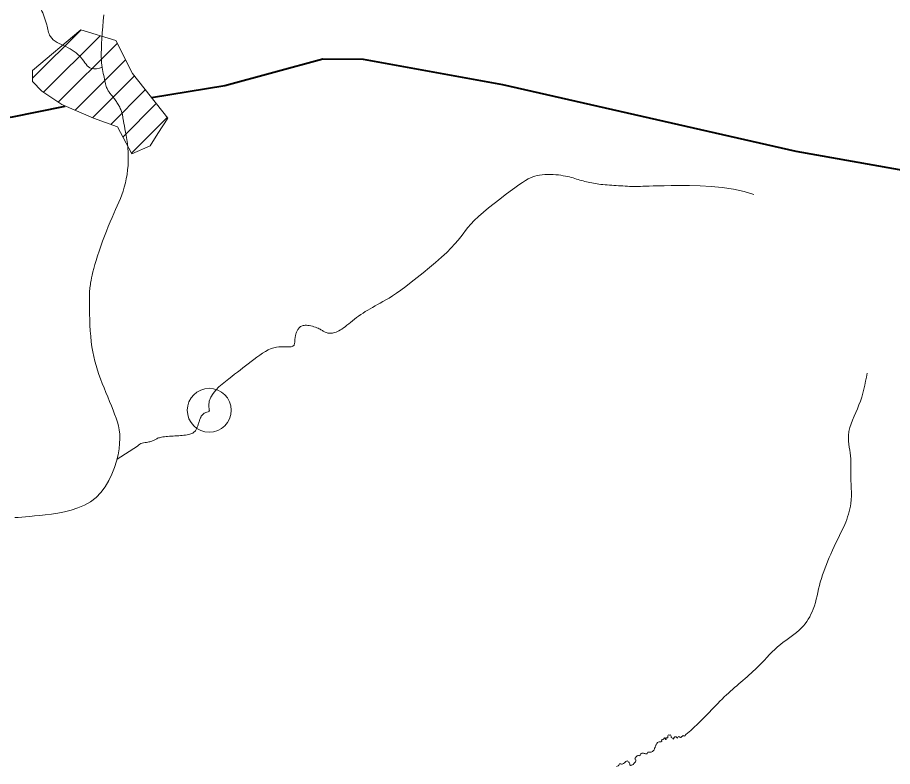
# Model space of a CAD drawing. Extents: x 553962 to 842807, y 8883888 to 9032388.
# Drawn here: x 605543 to 607038, y 8911165 to 8912445 of the extents above; entities that cross this region are included whole.
import ezdxf

# ---------------------------------------------------------------- set-up
doc = ezdxf.new("R2010")
doc.units = 0
doc.header["$LTSCALE"] = 150
doc.header["$PDMODE"] = 32
doc.header["$PDSIZE"] = 75
doc.layers.add('6', color=7, linetype='Continuous', lineweight=13)

msp = doc.modelspace()

# ---------------------------------------------------------------- linework, layer by layer
at = {"layer": '6'}
for p, q in [((605569.1, 8912340.8), (605651.9, 8912423.6)), ((605587.8, 8912317.1), (605684.3, 8912413.5)), ((605613, 8912299.8), (605713.6, 8912400.4)), ((605641.7, 8912286.1), (605727.8, 8912372.3)), ((605671.4, 8912273.4), (605742.9, 8912344.9)), ((605702.5, 8912262), (605761.6, 8912321.2)), ((605723.3, 8912240.4), (605780.4, 8912297.5)), ((605738, 8912212.7), (605799.2, 8912273.8)), ((605867, 8911770.6), (605869, 8911771.1))]:
    msp.add_line(p, q, dxfattribs=at)
for points in [[(605724, 8912270.4), (605723.5, 8912273), (605723.2, 8912275.2), (605722.8, 8912277.2), (605722.5, 8912279), (605722.1, 8912280.7), (605721.6, 8912282.5), (605721, 8912284.2), (605720.3, 8912285.9), (605719.6, 8912287.7), (605718.8, 8912289.4), (605718, 8912291.2), (605717.1, 8912292.9), (605716.2, 8912294.5), (605715.2, 8912296.2), (605714.2, 8912297.8), (605713.2, 8912299.4), (605712.2, 8912301), (605711.2, 8912302.5), (605710.2, 8912303.9), (605709.1, 8912305.4), (605708, 8912306.8), (605707, 8912308.1), (605705.9, 8912309.4), (605704.9, 8912310.7), (605703.9, 8912312), (605702.9, 8912313.2), (605701.9, 8912314.4), (605701, 8912315.6), (605700.1, 8912316.8), (605699.2, 8912318), (605698.4, 8912319.2), (605697.6, 8912320.5), (605696.9, 8912321.9), (605696.2, 8912323.4), (605695.5, 8912325.1), (605694.8, 8912326.9), (605694.2, 8912329), (605693.5, 8912331.3), (605692.9, 8912333.9), (605692.3, 8912336.6), (605691.7, 8912339.5), (605691.1, 8912342.6), (605690.5, 8912345.8), (605689.9, 8912349), (605689.3, 8912352.3), (605688.7, 8912355.7), (605688.1, 8912359.2), (605687.5, 8912363), (605687, 8912367.3), (605686.6, 8912372.1), (605686.4, 8912377.6), (605686.3, 8912383.9), (605686.5, 8912391.2), (605686.8, 8912399.5), (605687.4, 8912408.7), (605688.1, 8912418.5), (605688.9, 8912428.7), (605689.8, 8912439), (605690.7, 8912449.2)], [(605581.2, 8911593.9), (605590.8, 8911594.9), (605601.2, 8911596.2), (605612.2, 8911597.9), (605623.7, 8911600.2), (605635.2, 8911603.1), (605646.6, 8911606.9), (605657.6, 8911611.6), (605668, 8911617.5), (605677.5, 8911624.7), (605685.9, 8911633.2), (605693.2, 8911642.9), (605699.5, 8911653.4), (605704.7, 8911664.4), (605709, 8911675.6), (605712.5, 8911686.8), (605715, 8911697.6), (605716.8, 8911707.7), (605717.8, 8911716.8), (605718.2, 8911725.2), (605717.9, 8911732.9), (605717, 8911740.1), (605715.7, 8911746.9), (605713.9, 8911753.6), (605711.7, 8911760.2), (605709.2, 8911767), (605706.5, 8911774), (605703.6, 8911781.3), (605700.5, 8911788.8), (605697.4, 8911796.4), (605694.2, 8911804.1), (605691.1, 8911811.9), (605688, 8911819.6), (605685.1, 8911827.3), (605682.3, 8911834.8), (605679.8, 8911842.3), (605677.5, 8911849.9), (605675.3, 8911857.6), (605673.5, 8911865.4), (605671.8, 8911873.5), (605670.4, 8911881.9), (605669.2, 8911890.8), (605668.3, 8911900.1), (605667.6, 8911909.6), (605667.1, 8911919.2), (605666.7, 8911928.7), (605666.5, 8911937.8), (605666.4, 8911946.3), (605666.3, 8911954), (605666.3, 8911960.7), (605666.3, 8911966.2), (605666.3, 8911970.7), (605666.4, 8911974.4), (605666.5, 8911977.5), (605666.7, 8911980.3), (605666.9, 8911982.8), (605667.2, 8911985.4), (605667.7, 8911988.3), (605668.2, 8911991.6), (605669, 8911995.4), (605669.8, 8911999.8), (605670.9, 8912004.6), (605672.2, 8912010), (605673.8, 8912015.9), (605675.6, 8912022.4), (605677.7, 8912029.5), (605680.1, 8912037.2), (605682.8, 8912045.3), (605685.6, 8912053.7), (605688.7, 8912062.3), (605691.9, 8912071), (605695.1, 8912079.5), (605698.4, 8912087.8), (605701.6, 8912095.7), (605704.8, 8912103), (605707.9, 8912109.9), (605710.8, 8912116.5), (605713.7, 8912122.9), (605716.4, 8912129.1), (605719, 8912135.3), (605721.4, 8912141.6), (605723.6, 8912148.1), (605725.6, 8912154.9), (605727.5, 8912161.9), (605729, 8912169.1), (605730.4, 8912176.5), (605731.4, 8912184.1), (605732.2, 8912191.7), (605732.6, 8912199.3), (605732.6, 8912207), (605732.4, 8912214.6), (605731.8, 8912222.1), (605731, 8912229.4), (605730, 8912236.3), (605728.9, 8912242.9), (605727.8, 8912249), (605726.8, 8912254.6), (605725.8, 8912259.5), (605725.1, 8912263.8), (605724.5, 8912267.3), (605724, 8912270.4)], [(606415.5, 8912168.8), (606419.5, 8912170.9), (606423.4, 8912172.5), (606427.2, 8912173.8), (606431.1, 8912174.7), (606435.3, 8912175.4), (606439.8, 8912175.9), (606444.4, 8912176.3), (606449.2, 8912176.4), (606453.9, 8912176.4), (606458.6, 8912176.2), (606463.2, 8912176), (606467.6, 8912175.6), (606471.7, 8912175), (606475.6, 8912174.4), (606479.3, 8912173.8), (606482.8, 8912173), (606486.1, 8912172.2), (606489.3, 8912171.4), (606492.4, 8912170.5), (606495.4, 8912169.6), (606498.4, 8912168.7), (606501.3, 8912167.9), (606504.2, 8912167), (606507, 8912166.2), (606509.9, 8912165.4), (606512.7, 8912164.6), (606515.6, 8912163.8), (606518.4, 8912163.2), (606521.3, 8912162.5), (606524.3, 8912161.9), (606527.2, 8912161.4), (606530.3, 8912160.9), (606533.4, 8912160.4), (606536.7, 8912160), (606540, 8912159.6), (606543.5, 8912159.2), (606547, 8912158.9), (606550.7, 8912158.6), (606554.5, 8912158.3)], [(606145.7, 8911947), (606149.8, 8911949.4), (606154.1, 8911951.8), (606158.5, 8911954.2), (606162.9, 8911956.7), (606167.6, 8911959.3), (606172.6, 8911962.2), (606178, 8911965.4), (606184, 8911969.3), (606190.7, 8911973.7), (606198.2, 8911979), (606206.6, 8911985.1), (606216, 8911992.2), (606226.1, 8912000.2), (606236.6, 8912008.6), (606247.2, 8912017.4), (606257.6, 8912026.3), (606267.5, 8912035), (606276.5, 8912043.4), (606284.3, 8912051.1), (606290.7, 8912057.9), (606296, 8912064.2), (606300.5, 8912069.9), (606304.5, 8912075.3), (606308.5, 8912080.7), (606312.8, 8912086.1), (606317.8, 8912091.8), (606323.7, 8912098), (606330.9, 8912104.7), (606339.2, 8912111.9), (606348.1, 8912119.4), (606357.6, 8912126.9), (606367.1, 8912134.3), (606376.4, 8912141.4), (606385.1, 8912147.9), (606393.1, 8912153.7), (606400, 8912158.6), (606405.8, 8912162.7), (606411, 8912166.1), (606415.5, 8912168.8)], [(606554.5, 8912158.3), (606558.4, 8912158), (606562.2, 8912157.8), (606566.1, 8912157.5), (606570, 8912157.2), (606573.9, 8912157), (606577.7, 8912156.8), (606581.5, 8912156.5), (606585.2, 8912156.3), (606589, 8912156.1), (606592.7, 8912156), (606596.4, 8912155.9), (606600.1, 8912155.8), (606603.8, 8912155.9), (606607.6, 8912156), (606611.7, 8912156.2), (606616.5, 8912156.4), (606622.2, 8912156.6), (606629.1, 8912156.9), (606637.5, 8912157.1), (606647.8, 8912157.3), (606660.2, 8912157.5), (606674.9, 8912157.6), (606691.5, 8912157.5), (606709.4, 8912156.9), (606728.2, 8912155.8), (606747.3, 8912154), (606766.3, 8912151.3), (606784.5, 8912147.5), (606801.4, 8912142.5)], [(606052.2, 8911915.6), (606054.6, 8911914.7), (606056.8, 8911913.8), (606058.6, 8911913), (606060.3, 8911912.1), (606061.7, 8911911.3), (606063, 8911910.4), (606064.2, 8911909.7), (606065.4, 8911908.9), (606066.6, 8911908.2), (606067.8, 8911907.5), (606069.1, 8911906.9), (606070.6, 8911906.3), (606072.1, 8911905.8), (606073.7, 8911905.5), (606075.5, 8911905.2), (606077.3, 8911905.1), (606079.2, 8911905.2), (606081.2, 8911905.4), (606083.2, 8911905.8), (606085.4, 8911906.4), (606087.7, 8911907.2), (606090, 8911908.2), (606092.4, 8911909.3), (606095, 8911910.8), (606097.6, 8911912.4), (606100.3, 8911914.3), (606103.2, 8911916.4), (606106.1, 8911918.8), (606109.2, 8911921.2), (606112.4, 8911923.8), (606115.6, 8911926.5), (606119, 8911929.2), (606122.5, 8911931.9), (606126.1, 8911934.6), (606129.8, 8911937.2), (606133.6, 8911939.7), (606137.5, 8911942.2), (606141.6, 8911944.6), (606145.7, 8911947)], [(606015.7, 8911885.1), (606016.1, 8911886), (606016.4, 8911887), (606016.6, 8911888.1), (606016.8, 8911889.2), (606016.9, 8911890.4), (606017, 8911891.6), (606017.1, 8911892.8), (606017.2, 8911894.1), (606017.3, 8911895.4), (606017.4, 8911896.7), (606017.6, 8911898), (606017.8, 8911899.2), (606018, 8911900.5), (606018.3, 8911901.8), (606018.6, 8911903.1), (606019, 8911904.3), (606019.4, 8911905.6), (606019.9, 8911906.9), (606020.4, 8911908.2), (606021, 8911909.4), (606021.6, 8911910.6), (606022.3, 8911911.8), (606023.1, 8911912.9), (606024, 8911914), (606024.9, 8911915), (606025.9, 8911915.9), (606027, 8911916.7), (606028.2, 8911917.4), (606029.6, 8911918), (606031.1, 8911918.4), (606032.8, 8911918.7), (606034.8, 8911918.9), (606036.9, 8911918.8), (606039.2, 8911918.6), (606041.7, 8911918.2), (606044.4, 8911917.7), (606047, 8911917.1), (606049.7, 8911916.4), (606052.2, 8911915.6)], [(605870.8, 8911773.7), (605870, 8911781.7), (605871, 8911789.1), (605873.5, 8911796), (605877.3, 8911802.3), (605882.1, 8911808.1), (605887.4, 8911813.4), (605893, 8911818.4), (605898.7, 8911823), (605904.1, 8911827.3), (605909.2, 8911831.3), (605914.1, 8911835.1), (605918.9, 8911838.8), (605923.6, 8911842.4), (605928.2, 8911845.9), (605932.8, 8911849.5), (605937.5, 8911853.1), (605942.3, 8911856.8), (605947.2, 8911860.6), (605952.1, 8911864.4), (605957, 8911867.9), (605961.9, 8911871.3), (605966.8, 8911874.3), (605971.7, 8911876.9), (605976.5, 8911879), (605981.1, 8911880.4), (605985.6, 8911881.4), (605989.9, 8911882), (605994, 8911882.2), (605997.7, 8911882.2), (606001.2, 8911882.1), (606004.3, 8911881.9), (606006.9, 8911881.8), (606009.2, 8911881.9), (606011, 8911882.1), (606012.5, 8911882.4), (606013.6, 8911882.9), (606014.5, 8911883.6), (606015.2, 8911884.3), (606015.7, 8911885.1)], [(605830.5, 8911731.3), (605833, 8911731.7), (605835.4, 8911732.2), (605837.5, 8911732.7), (605839.4, 8911733.4), (605841.1, 8911734.1), (605842.6, 8911734.8), (605844, 8911735.7), (605845.2, 8911736.6), (605846.2, 8911737.6), (605847.1, 8911738.6), (605847.9, 8911739.7), (605848.7, 8911740.8), (605849.3, 8911742), (605849.9, 8911743.3), (605850.4, 8911744.5), (605850.9, 8911745.8), (605851.3, 8911747.2), (605851.8, 8911748.5), (605852.2, 8911749.9), (605852.6, 8911751.3), (605853.1, 8911752.8), (605853.5, 8911754.2), (605854, 8911755.5), (605854.4, 8911756.8), (605854.8, 8911758.1), (605855.3, 8911759.3), (605855.7, 8911760.5), (605856.2, 8911761.5), (605856.7, 8911762.5), (605857.2, 8911763.5), (605857.8, 8911764.4), (605858.5, 8911765.3), (605859.3, 8911766.1), (605860.2, 8911767), (605861.2, 8911767.8), (605862.4, 8911768.6), (605863.8, 8911769.4), (605865.3, 8911770.1), (605867, 8911770.6)], [(605869, 8911771.1), (605870.8, 8911771.3), (605870.8, 8911773.7)], [(605713.7, 8911690), (605748.5, 8911712.3), (605750.1, 8911714.3), (605752, 8911715.8), (605754.2, 8911716.9), (605756.5, 8911717.7), (605758.8, 8911718.2), (605761.2, 8911718.6), (605763.5, 8911718.8), (605765.7, 8911719.1), (605767.7, 8911719.5), (605769.5, 8911719.9), (605771.1, 8911720.3), (605772.6, 8911720.9), (605774.1, 8911721.4), (605775.4, 8911722), (605776.6, 8911722.7), (605777.8, 8911723.3), (605779, 8911723.9), (605780.2, 8911724.5), (605781.4, 8911725.1), (605782.7, 8911725.7), (605784.1, 8911726.3), (605785.7, 8911726.8), (605787.5, 8911727.3), (605789.5, 8911727.7), (605791.8, 8911728.1), (605794.3, 8911728.4), (605797, 8911728.7), (605799.8, 8911729), (605802.8, 8911729.2), (605806, 8911729.4), (605809.1, 8911729.6), (605812.3, 8911729.8), (605815.5, 8911730), (605818.7, 8911730.2), (605821.8, 8911730.4), (605824.8, 8911730.7), (605827.7, 8911731), (605830.5, 8911731.3)], [(605538.9, 8911590.2), (605544.4, 8911590.7), (605550.4, 8911591.2), (605557.1, 8911591.8), (605564.4, 8911592.3), (605572.4, 8911593.1), (605581.2, 8911593.9)], [(606652.9, 8911213.8), (606651.8, 8911214.3), (606650.8, 8911213.8), (606650.4, 8911212.7), (606651.2, 8911212.2), (606651.3, 8911211.2), (606650.2, 8911211.3), (606649.9, 8911212.4), (606649.4, 8911213.3), (606648.5, 8911213.9), (606647.6, 8911213), (606647.3, 8911211.8), (606646.5, 8911211.1), (606645.3, 8911210.9), (606644.4, 8911211.4), (606643.6, 8911210.6), (606643.7, 8911209.5), (606644.2, 8911208.6), (606644.3, 8911207.6), (606643.2, 8911207.3), (606641.9, 8911207.1), (606640.8, 8911207), (606639.5, 8911207), (606637.9, 8911206.5), (606636.5, 8911205.9), (606635.4, 8911204.5), (606634.8, 8911203.5), (606634.3, 8911202.3), (606633.9, 8911201.4), (606633.3, 8911199.9), (606632.9, 8911198.8), (606632.4, 8911197.6), (606631.8, 8911196.3), (606631.4, 8911195.3), (606631.2, 8911194.3), (606630.7, 8911193.1), (606629.9, 8911192.3), (606629.2, 8911191.6), (606628.3, 8911190.8), (606627.2, 8911190.2), (606626, 8911189.8), (606625, 8911189.7), (606623.8, 8911189.5), (606622.6, 8911189.5), (606621.3, 8911189.8), (606620.3, 8911189.4), (606619.6, 8911188.7), (606619.2, 8911187.4), (606618.5, 8911186.6), (606617.3, 8911186.6), (606616.1, 8911186.7), (606615, 8911187.1), (606614, 8911187.4), (606612.9, 8911187.6), (606611.3, 8911187.7), (606610.1, 8911187.6), (606609, 8911187.4), (606608.3, 8911186.6), (606607.4, 8911185.6), (606606.9, 8911184.6), (606606.2, 8911183.7), (606605.2, 8911183.6), (606604.2, 8911184.1), (606603.1, 8911183.9), (606602.1, 8911183.5), (606601.1, 8911182.6), (606600.4, 8911181.8), (606599.6, 8911181), (606598.9, 8911180.1), (606598.4, 8911179.1), (606598.2, 8911178), (606598.7, 8911177.1), (606599.6, 8911176.3), (606599.8, 8911175.2), (606599.6, 8911174.1), (606599.2, 8911173.2), (606598.5, 8911172.3), (606597.3, 8911171.1), (606596.5, 8911170.1), (606595.8, 8911169.3), (606594.9, 8911168.7), (606593.9, 8911168.1), (606592.9, 8911167.6), (606591.6, 8911167.2), (606590.6, 8911167), (606589.5, 8911167.7), (606589.4, 8911168.8), (606589.3, 8911169.9), (606588.6, 8911170.8), (606588.2, 8911171.8), (606587.5, 8911172.6), (606586.6, 8911173.3), (606585.9, 8911174.2), (606584.6, 8911174.7), (606583.6, 8911174.3), (606582.7, 8911173.5), (606581.6, 8911172.7), (606580.8, 8911172.1), (606580, 8911171.4), (606578.8, 8911170.4), (606577.5, 8911169.5)], [(606685, 8911219.6), (606684.4, 8911219.2), (606683.7, 8911218.2), (606683.1, 8911217.3), (606682.1, 8911216.9), (606681.3, 8911217.6), (606680.3, 8911218), (606679.3, 8911217.1), (606678.4, 8911216.3), (606677.7, 8911215.5), (606676.8, 8911214.9), (606675.8, 8911214.8), (606674.8, 8911215.2), (606674, 8911215.8), (606673.1, 8911216.5), (606672, 8911215.9), (606671.4, 8911214.7), (606671.1, 8911213.7), (606670.1, 8911214), (606669.3, 8911215.3), (606668.4, 8911215.8), (606667.2, 8911215.8), (606666.2, 8911215.6), (606665.3, 8911214.9), (606664.7, 8911213.8), (606664.5, 8911212.7), (606663.7, 8911212), (606663.2, 8911213), (606662, 8911213.6), (606660.9, 8911214), (606660.1, 8911214.9), (606660.1, 8911215.9), (606660, 8911217), (606659.6, 8911218), (606659, 8911219.1), (606657.9, 8911218.8), (606657, 8911218.5), (606655.9, 8911219.1), (606655.1, 8911218.5), (606654.4, 8911217.3), (606654.3, 8911216), (606654.3, 8911214.8), (606654.1, 8911213.8), (606652.9, 8911213.8)], [(606577.5, 8911169.5), (606576.3, 8911169.3), (606575.2, 8911169.3), (606574.2, 8911169.7), (606573.1, 8911169.8), (606572, 8911169.4), (606571.3, 8911168.7), (606570.6, 8911167.6), (606570.1, 8911166.7), (606569.2, 8911166.2), (606566.8, 8911165.1)]]:
    msp.add_lwpolyline(points, dxfattribs=at)
msp.add_lwpolyline([(605651.2, 8912423.8), (605711.2, 8912405.1), (605739.6, 8912349), (605800.2, 8912272.6), (605783.2, 8912246.5), (605770.2, 8912225.5), (605738.4, 8912211.9), (605714.1, 8912257.8), (605673.3, 8912272.6), (605618.9, 8912295.8), (605584.9, 8912319), (605569.1, 8912335.4), (605569.1, 8912354.1)], close=True, dxfattribs=at)
at = {"layer": '6', "lineweight": 40}
for points in [[(605772.2, 8912307.9), (605897.3, 8912328.7), (606065.1, 8912373.9), (606133.7, 8912373.3), (606372, 8912330.1), (606873.2, 8912216.1), (607100.6, 8912175.7), (607588, 8912059.9)], [(604543.9, 8912340.6), (605101.4, 8912305.4), (605375.6, 8912286.6), (605531.9, 8912274.2), (605624.5, 8912293.4)]]:
    msp.add_lwpolyline(points, dxfattribs=at)
at = {"layer": '6'}
for points in [[(605688.2, 8912359.7), (605669.5, 8912357.4), (605652.4, 8912375.3), (605625.9, 8912394.8), (605599.4, 8912412), (605593.1, 8912432.2), (605583.8, 8912458.8), (605570.5, 8912487.6), (605557.3, 8912502.4), (605537.8, 8912504), (605520.6, 8912493.1), (605487.1, 8912470.4), (605455.9, 8912447.8), (605418.5, 8912429.9), (605375.6, 8912414.3), (605338.2, 8912412), (605306.2, 8912426), (605281.2, 8912447.1), (605260.2, 8912472), (605211.8, 8912493.8), (605164.3, 8912493.8), (605122.2, 8912485.3), (605105, 8912494.6), (605091, 8912520.3), (605077, 8912543.7), (605045, 8912559.3), (605006.8, 8912581.2), (604956.9, 8912602.2), (604919, 8912627.2), (604912.4, 8912633.3), (604884, 8912664.4), (604871.7, 8912675.4), (604855, 8912690.5), (604834.6, 8912703.3), (604830, 8912706.5), (604821.3, 8912710)], [(606994.9, 8911837), (606980.9, 8911782.8), (606962.9, 8911730.7), (606966.9, 8911690.6), (606966.9, 8911666.5), (606966.9, 8911614.4), (606956.8, 8911578.3)], [(606956.8, 8911578.3), (606932.8, 8911528.1), (606914.8, 8911480), (606902.7, 8911433.9), (606882.7, 8911401.8), (606846.6, 8911373.7), (606810.5, 8911337.6), (606754.4, 8911287.4), (606696.2, 8911229.3), (606685, 8911219.6)]]:
    msp.add_spline(points, degree=3, dxfattribs=at)
msp.add_point((605870.8, 8911773.7), dxfattribs=at)

doc.saveas('drawing.dxf')
